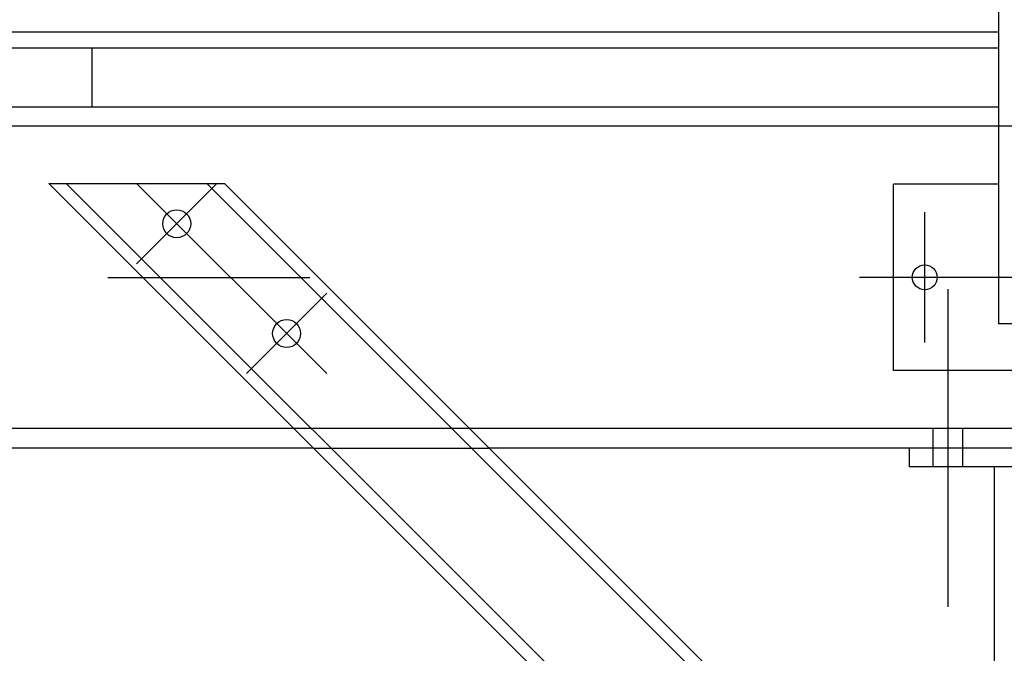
# Model space of a CAD drawing. Extents: x -89225 to 110569, y 13360 to 87647.
# Tile 409 of 478: x 86584 to 87218, y 66682 to 67090. Entities that reach past the tile are written whole.
import ezdxf

# ---------------------------------------------------------------- set-up
doc = ezdxf.new("R2010")
doc.units = 0
doc.layers.add('Iv-Lines 035', color=4, linetype='Continuous')

# ---------------------------------------------------------------- blocks, each defined once
blk = doc.blocks.new('Bordes been 4 ZAZ')
for p, q in [((1204017.64, -963197.91, 1600), (1204017.64, -964475.91, 1600)), ((1204017.64, -964287.91, 1600), (1202758.64, -964287.91, 1600)), ((1202758.64, -964297.91, 1600), (1204017.64, -964297.91, 1600)), ((1203434.14, -964335.91, 1600), (1203434.14, -964297.91, 1600)), ((1202758.64, -964335.91, 1600), (1204017.64, -964335.91, 1600)), ((1204186.64, -964348.41, 1600), (1201484.64, -964348.41, 1600)), ((1204091.09, -965070.49, 1600), (1203406.1, -964385.51, 1600)), ((1203406.1, -964385.51, 1600), (1203519.24, -964385.51, 1600)), ((1204102.81, -965070.91, 1600), (1203417.41, -964385.51, 1600)), ((1203462.65, -964385.49, 1600), (1203585.12, -964507.96, 1600)), ((1203462.65, -964437.25, 1600), (1203514.41, -964385.49, 1600)), ((1204193.32, -965070.91, 1600), (1203507.92, -964385.51, 1600)), ((1204204.64, -965070.91, 1600), (1203519.24, -964385.51, 1600)), ((1204017.64, -964385.91, 1600), (1203950.14, -964385.91, 1600)), ((1203950.14, -964505.91, 1600), (1203950.14, -964385.91, 1600)), ((1203970.14, -964487.9, 1600), (1203970.14, -964403.92, 1600)), ((1203444.2, -964445.94, 1600), (1203574.2, -964445.94, 1600)), ((1204122.12, -964445.91, 1600), (1203928.15, -964445.91, 1600)), ((1203985.14, -964658.22, 1600), (1203985.14, -964453.6, 1600)), ((1203533.36, -964507.96, 1600), (1203585.12, -964456.2, 1600)), ((1204032.64, -964475.91, 1600), (1204017.64, -964475.91, 1600)), ((1204100.14, -964505.91, 1600), (1203950.14, -964505.91, 1600)), ((1204186.64, -964543.41, 1600), (1197493.64, -964543.41, 1600)), ((1203975.64, -964567.91, 1600), (1203975.64, -964543.41, 1600)), ((1203994.64, -964567.91, 1600), (1203994.64, -964543.41, 1600)), ((1203576.5, -964555.91, 1600), (1197420.14, -964555.91, 1600)), ((1203576.5, -964555.91, 1600), (1203689.64, -964555.91, 1600)), ((1204260.14, -964555.91, 1600), (1203689.64, -964555.91, 1600)), ((1203960.14, -964555.91, 1600), (1203960.14, -964567.91, 1600)), ((1204110.14, -964567.91, 1600), (1203960.14, -964567.91, 1600)), ((1204015.14, -964881.41, 1600), (1204015.14, -964567.91, 1600))]:
    blk.add_line(p, q)
for centre, radius in [((1203488.53, -964411.37, 1600), 9), ((1203970.14, -964445.91, 1600), 8), ((1203559.24, -964482.08, 1600), 9)]:
    blk.add_circle(centre, radius)

msp = doc.modelspace()

# ---------------------------------------------------------------- block references
at = {"layer": 'Iv-Lines 035'}
msp.add_blockref('Bordes been 4 ZAZ', (-1116803.02, 1031370.19, -1600), dxfattribs=at)

doc.saveas('drawing.dxf')
